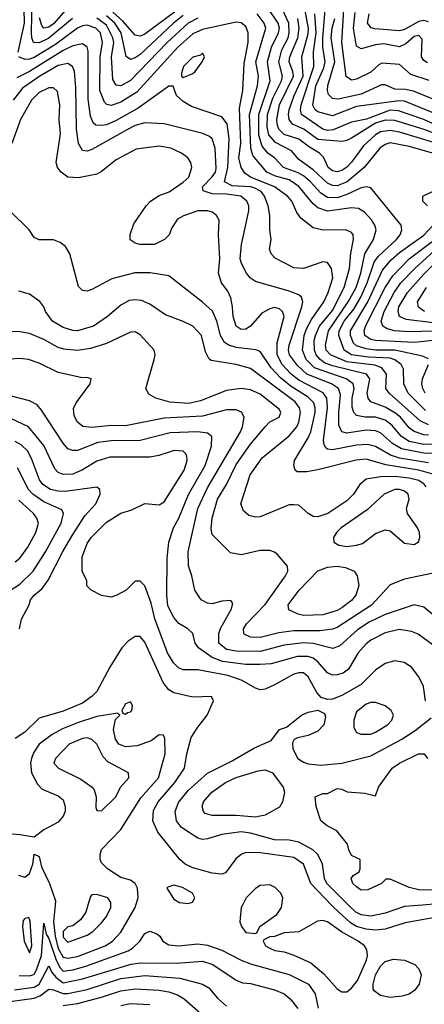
# Model space of a CAD drawing. Header units: inches. Extents: x 1793389 to 1900389, y 320802 to 470796.
# Tile 296 of 656: x 1831009 to 1832692, y 409587 to 413685. Entities that reach past the tile are written whole.
import ezdxf

# ---------------------------------------------------------------- set-up
doc = ezdxf.new("R2010")
doc.units = ezdxf.units.IN
doc.header["$MEASUREMENT"] = 0
doc.layers.add('B8430', color=7, linetype='Continuous')
doc.layers.add('B8431', color=7, linetype='Continuous')

msp = doc.modelspace()

# ---------------------------------------------------------------- linework, layer by layer
at = {"layer": 'B8430', "color": 2}
for points, elevation in [([(1831156.2, 410000), (1831149.4, 409930), (1831156.6, 409870), (1831170, 409818.4), (1831190, 409783.1), (1831210, 409778.3), (1831250, 409786.3), (1831365.2, 409830), (1831395.1, 409850), (1831430, 409887.3), (1831489.5, 409990), (1831492.8, 410000)], 358), ([(1831293.1, 410000), (1831284, 409970), (1831262, 409938), (1831230, 409913.2), (1831210, 409909.2), (1831190.8, 409890), (1831190, 409866), (1831210, 409845.5), (1831290, 409874.8), (1831313.2, 409890), (1831350, 409926), (1831370, 409952), (1831389, 409990), (1831388.8, 410000)], 362), ([(1831935.8, 410000), (1831930.8, 409990), (1831924.7, 409930), (1831932, 409910), (1831950, 409886), (1831990, 409882), (1831995.3, 409884.7), (1832008, 409910), (1832079.3, 409960.7), (1832099, 409990), (1832100.3, 410000)], 358), ([(1833017.1, 410000), (1832970.2, 409989.8), (1832613.5, 409926.5), (1832530, 409899.6), (1832490, 409895.8), (1832450, 409899.1), (1832410, 409911.1), (1832385.8, 409925.8), (1832315.6, 409990), (1832306.1, 410000)], 354), ([(1832685.6, 410000), (1832610, 409993.3), (1832530, 409966.3), (1832470, 409954.3), (1832430, 409958.9), (1832407.6, 409970), (1832377.4, 410000)], 350), ([(1831007.3, 409707.3), (1831050, 409706), (1831064, 409710), (1831070, 409712.4), (1831079.3, 409730), (1831099.4, 409790), (1831110, 409924.7), (1831119, 409879), (1831130, 409860.7), (1831160.9, 409770), (1831178, 409738), (1831190, 409725.2), (1831230, 409730.2), (1831284.9, 409744.9), (1831461.2, 409810), (1831479.1, 409820.9), (1831509.2, 409850), (1831530, 409882), (1831550, 409891), (1831579.8, 409879.8), (1831592, 409870), (1831604.7, 409850), (1831630, 409834.8), (1831670, 409830.6), (1831750, 409838.4), (1831790, 409832.7), (1831850, 409812.4), (1831930, 409770.5), (1831973.5, 409753.5), (1832130.3, 409710.3), (1832210.6, 409670), (1832238.4, 409630), (1832250.4, 409570.4)], 354), ([(1830987.6, 409647.6), (1831070, 409658.5), (1831090.9, 409670), (1831130, 409747.3), (1831141.8, 409721.8), (1831159.4, 409699.4), (1831190, 409676.1), (1831270, 409692.6), (1831473.5, 409753.5), (1831510, 409758.9), (1831661.7, 409758.3), (1831770, 409766.7), (1831812.7, 409752.7), (1831910, 409686.8), (1831936.8, 409676.8), (1831970, 409673), (1832070, 409647.3), (1832110, 409630.5), (1832134.8, 409610), (1832166.8, 409570)], 350), ([(1830770, 409562.6), (1830930, 409592.6), (1831070, 409612.4), (1831096.5, 409623.5), (1831130, 409650.4), (1831150, 409647.4), (1831190, 409631.3), (1831210, 409631.4), (1831290, 409649), (1831430, 409694.9), (1831530, 409706.3), (1831675.8, 409695.8), (1831770.4, 409670.4), (1831795.6, 409655.6), (1831831.9, 409611.9), (1831870, 409579.1)], 346), ([(1831190, 409582.3), (1831250, 409590.2), (1831350, 409616), (1831430, 409643.1), (1831490, 409651.6), (1831590, 409645.7), (1831630, 409638.7), (1831665.9, 409625.8), (1831694, 409610), (1831810, 409506.8)], 342), ([(1831430, 409582.4), (1831469.7, 409590.3), (1831550, 409586)], 338)]:
    msp.add_lwpolyline(points, dxfattribs=dict(at, elevation=elevation))
for points, elevation in [([(1831048, 409948), (1831030, 409944), (1831023.8, 409936.2), (1831020.7, 409910), (1831028.4, 409850), (1831050, 409801), (1831059.5, 409830), (1831052.6, 409932.6)], 358), ([(1832270, 409935.1), (1832247.7, 409932.3), (1832170, 409889), (1832110, 409884), (1832070, 409868.7), (1832050, 409868), (1832024.7, 409855.3), (1832022, 409850), (1832032, 409830), (1832050, 409821), (1832070.9, 409810.9), (1832110, 409804.9), (1832150, 409790.7), (1832219.9, 409759.9), (1832274.1, 409714.1), (1832330, 409650.7), (1832350, 409638.8), (1832370, 409638.8), (1832390, 409654), (1832414.5, 409685.5), (1832451.5, 409770), (1832455.6, 409790), (1832453, 409813), (1832443.7, 409830), (1832418, 409850), (1832348.7, 409888.7), (1832290, 409929.5)], 358), ([(1832550, 409615.6), (1832510, 409623.6), (1832483.5, 409643.5), (1832479.5, 409650), (1832479.6, 409670), (1832489.7, 409710), (1832510, 409744.9), (1832530, 409764.9), (1832564.8, 409775.2), (1832610, 409770.4), (1832652.8, 409752.8), (1832670, 409734.8), (1832679.1, 409710), (1832670.8, 409670), (1832653.8, 409646.2), (1832630, 409629.6), (1832599.9, 409620.1)], 354)]:
    msp.add_lwpolyline(points, close=True, dxfattribs=dict(at, elevation=elevation))
at = {"layer": 'B8431', "color": 2}
for points, elevation in [([(1832762.9, 413282.9), (1832610, 413345.7), (1832587.4, 413347.4), (1832410, 413323.9), (1832310, 413284.2), (1832250, 413302), (1832238.4, 413310), (1832228.6, 413328.6), (1832241.2, 413410), (1832274.8, 413485.2), (1832279.8, 413510), (1832270.7, 413570.7), (1832269.8, 413609.8), (1832286.8, 413810)], 286), ([(1831229.4, 413690.6), (1831130, 413607.7), (1831090, 413588.3), (1831067.3, 413590), (1831059.7, 413610), (1831058.7, 413630), (1831061, 413770)], 310), ([(1831002.9, 413550), (1831029, 413670), (1831027.5, 413730)], 314), ([(1831210, 413736.2), (1831150, 413667.3), (1831130, 413654.3), (1831110, 413649.7), (1831100.8, 413660.8), (1831092.1, 413692.1)], 306), ([(1831659.1, 413720.9), (1831530, 413624.7), (1831510, 413616.9), (1831490, 413620.7), (1831438.9, 413678.9), (1831396.2, 413716.2)], 302), ([(1832697.8, 412057.8), (1832624.7, 412130), (1832607.8, 412170), (1832605.6, 412230), (1832595.6, 412250), (1832570, 412269.7), (1832550, 412275.8), (1832460.3, 412280.4), (1832390, 412289.8), (1832358.9, 412310), (1832336.4, 412370), (1832338.7, 412390), (1832359.3, 412430), (1832399.4, 412480.6), (1832428.8, 412530), (1832455, 412590), (1832484, 412676), (1832500.7, 412699.3), (1832576.2, 412770), (1832592, 412790), (1832599.3, 412810), (1832596, 412830), (1832470, 412985.2), (1832450, 412989.5), (1832430, 412985.6), (1832370, 412957.3), (1832330, 412943.9), (1832290, 412945.4), (1832262.7, 412962.7), (1832219.7, 413010), (1832190, 413035.1), (1832168.2, 413048.2), (1832107, 413070), (1832069.8, 413109.8), (1832041.6, 413130), (1832018, 413158), (1832004, 413204), (1832003.7, 413290), (1832051, 413430), (1832040.4, 413510), (1832056.8, 413570), (1832086, 413630), (1832089.8, 413650), (1832084.8, 413670), (1832044, 413730)], 306), ([(1832790, 413111.1), (1832630, 413157.7), (1832550, 413172.6), (1832530, 413165.6), (1832508.2, 413150), (1832442.4, 413070), (1832372.2, 413010), (1832330, 412993.7), (1832310, 412995.4), (1832290, 413005.1), (1832230, 413060.5), (1832170, 413102.9), (1832139.8, 413139.8), (1832073.2, 413173.2), (1832045.9, 413205.9), (1832038.2, 413238.2), (1832039.8, 413290), (1832062.1, 413357.9), (1832098.2, 413430), (1832102.3, 413450), (1832087.7, 413510), (1832100.4, 413559.6), (1832126, 413610), (1832130.8, 413630), (1832128.7, 413670), (1832101.1, 413730)], 302), ([(1832830, 413174.6), (1832691.8, 413228.2), (1832570, 413265.6), (1832530, 413266.8), (1832490, 413254.3), (1832390, 413191.3), (1832370, 413181.6), (1832350, 413178.4), (1832250, 413186.4), (1832191.8, 413230), (1832144.5, 413250), (1832130, 413269.3), (1832127.4, 413290), (1832130.9, 413310), (1832151.8, 413370), (1832187.9, 413450), (1832183.5, 413530), (1832210, 413626.8), (1832211.4, 413648.6), (1832195.3, 413730)], 294), ([(1832712.2, 413432.2), (1832636.2, 413456.2), (1832590, 413498.4), (1832515.9, 413504.1), (1832502.8, 413497.2), (1832470, 413466), (1832410, 413437), (1832390, 413432.7), (1832368, 413448), (1832349.8, 413590.2), (1832359.8, 413750)], 278), ([(1832705.7, 413505.7), (1832690, 413515.1), (1832680.5, 413530), (1832683.3, 413603.3), (1832670, 413619.5), (1832650, 413614.7), (1832616.1, 413583.9), (1832590, 413571.5), (1832524.4, 413584.4), (1832490, 413580.5), (1832430, 413563.7), (1832410, 413575.3), (1832397.6, 413650), (1832404.8, 413715.2)], 274), ([(1832710, 411955.8), (1832690, 411957.2), (1832650.8, 411970.8), (1832630, 411986.3), (1832592.8, 412030), (1832570, 412048.4), (1832530, 412072.6), (1832470, 412095.1), (1832458.4, 412110), (1832454.7, 412130), (1832465.6, 412190), (1832452, 412210), (1832310, 412244.8), (1832277.4, 412257.4), (1832258.9, 412270), (1832242.7, 412290), (1832235.6, 412310), (1832234.5, 412350), (1832239.2, 412370), (1832256.8, 412410), (1832310, 412474.4), (1832359.8, 412570), (1832381.1, 412650), (1832386.7, 412713.3), (1832398, 412770), (1832397.2, 412790), (1832390, 412799), (1832366, 412810), (1832270, 412809.4), (1832230, 412819), (1832178.4, 412858.4), (1832162.4, 412882.4), (1832140.9, 412930), (1832123.7, 412950), (1832069.4, 412990), (1831969.3, 413030), (1831945.9, 413045.9), (1831930, 413069.2), (1831921.5, 413110), (1831928.7, 413170), (1831923.3, 413316.7), (1831937.6, 413390), (1831943.3, 413503.3), (1831959.6, 413590), (1831959.5, 413630), (1831950, 413657.2), (1831930, 413672.3), (1831910, 413675.1), (1831770, 413644.7), (1831730, 413626.3), (1831667, 413570), (1831497, 413383), (1831430, 413341.3), (1831390, 413327.8), (1831371.5, 413331.5), (1831361.7, 413341.7), (1831342.6, 413390), (1831344.2, 413530), (1831353.5, 413590), (1831345.1, 413630), (1831326.6, 413650), (1831290, 413661.7), (1831270, 413659.1), (1831250, 413649.7), (1831157.6, 413582.4), (1831070, 413527.7), (1831050, 413520.4), (1831030, 413519.6), (1831006, 413530)], 314), ([(1831750, 413692), (1831710, 413670.9), (1831622.6, 413590), (1831470, 413431.6), (1831430, 413409.6), (1831410, 413412.7), (1831396.6, 413436.6), (1831391, 413530), (1831400.3, 413590), (1831397.2, 413610), (1831370, 413661.7), (1831330, 413690.7)], 310), ([(1831690, 413702.4), (1831648.9, 413670), (1831510, 413540.5), (1831490, 413526), (1831470, 413519.5), (1831451.6, 413531.6), (1831431.8, 413630), (1831404.8, 413670), (1831370, 413701.5)], 306), ([(1832710, 411998.5), (1832675.2, 412015.2), (1832547, 412130), (1832531.8, 412150), (1832535.1, 412210), (1832515.4, 412235.4), (1832487.2, 412247.2), (1832370, 412261.5), (1832301.6, 412290), (1832284.4, 412310), (1832281, 412330), (1832293.3, 412390), (1832376.4, 412510), (1832408.6, 412570), (1832428.5, 412630), (1832445.4, 412710), (1832480.7, 412770), (1832492.3, 412810), (1832487, 412830), (1832472.5, 412852.5), (1832443.3, 412883.3), (1832418.6, 412898.6), (1832390, 412902.4), (1832290, 412888.4), (1832250, 412902), (1832230, 412918.4), (1832170, 412991.2), (1832130, 413018), (1832073.3, 413033.3), (1832037, 413050), (1831979.8, 413119.8), (1831970.8, 413150.8), (1831965.6, 413290), (1831999.2, 413410), (1832002.3, 413450), (1831992, 413510), (1832032.8, 413650), (1832026, 413670), (1831997.4, 413710)], 310), ([(1832810, 413150.7), (1832590, 413216.8), (1832550, 413223.9), (1832510, 413218.3), (1832490, 413206.3), (1832439.5, 413160.5), (1832390, 413092), (1832370, 413071.6), (1832350, 413057.6), (1832330, 413051.6), (1832310, 413055.6), (1832292, 413070), (1832272.7, 413112.7), (1832256, 413130), (1832214.4, 413154.4), (1832170, 413188.3), (1832110, 413206.9), (1832086.9, 413230), (1832079.8, 413250), (1832079.2, 413270), (1832089.8, 413330), (1832148.6, 413450), (1832146.2, 413470), (1832131, 413510), (1832133.5, 413530), (1832166.8, 413610), (1832171.9, 413650), (1832166.4, 413690)], 298), ([(1832881.4, 413181.4), (1832690.4, 413269.6), (1832585.3, 413305.3), (1832550, 413308), (1832451.5, 413271.5), (1832390, 413258.7), (1832313.5, 413226.5), (1832290, 413224.2), (1832269.8, 413229.8), (1832181.3, 413290), (1832177.3, 413310), (1832179.8, 413330), (1832233.1, 413490), (1832230.9, 413550.9), (1832243.2, 413630), (1832236.8, 413710)], 290), ([(1832789.8, 413329.8), (1832647.6, 413387.6), (1832614.6, 413394.6), (1832570, 413396.2), (1832530, 413414.5), (1832514.2, 413414.2), (1832430, 413375.4), (1832334.8, 413354.8), (1832310, 413357), (1832293.6, 413373.6), (1832289.7, 413390), (1832291.8, 413411.8), (1832320.3, 413510), (1832304.4, 413610), (1832308.9, 413650), (1832319.8, 413690)], 282), ([(1832710, 413676.4), (1832690, 413682.3), (1832670, 413676.8), (1832610, 413643.9), (1832590, 413639.1), (1832486.5, 413646.5), (1832471.7, 413651.7), (1832456, 413670), (1832463.6, 413710)], 270), ([(1832750, 411918.4), (1832690, 411917.4), (1832630, 411929.8), (1832598, 411950), (1832557.3, 411997.3), (1832530, 412018.3), (1832490, 412031.1), (1832446, 412030), (1832410, 412038), (1832399.5, 412050), (1832392.8, 412072.8), (1832392.4, 412110), (1832400.5, 412150), (1832396.9, 412170), (1832367, 412190), (1832236.1, 412236.1), (1832201.1, 412270), (1832185.4, 412310), (1832192.1, 412370), (1832202.3, 412397.7), (1832222.7, 412437.3), (1832274.3, 412510), (1832293, 412550), (1832311.6, 412610), (1832306, 412650), (1832290, 412674), (1832270, 412677.2), (1832190, 412649.4), (1832150, 412652.7), (1832072.7, 412692.7), (1832055.3, 412710), (1832049, 412730), (1832055.1, 412770), (1832049.3, 412810), (1832049.5, 412870), (1832043.6, 412910), (1832027.8, 412950), (1832013.3, 412970), (1831984.9, 412984.9), (1831969.8, 412989.8), (1831893.3, 412993.3), (1831860.7, 413010), (1831875.6, 413070), (1831880.4, 413190), (1831872.2, 413252.2), (1831850, 413280.9), (1831724.1, 413324.1), (1831690, 413344), (1831662, 413370), (1831648, 413408), (1831630, 413408.7), (1831502.6, 413317.4), (1831410, 413266), (1831370, 413248), (1831350, 413244.2), (1831326.3, 413246.3), (1831315.3, 413255.3), (1831303.3, 413283.3), (1831293.6, 413353.6), (1831293.7, 413553.7), (1831289.3, 413570), (1831270, 413584.5), (1831230, 413575.8), (1831190, 413556.8), (1831050, 413469.8), (1830997.5, 413442.5)], 318), ([(1832750, 411878.8), (1832690, 411880.3), (1832598.2, 411898.2), (1832560.6, 411920.6), (1832510, 411966), (1832490, 411974.3), (1832450, 411976.4), (1832370, 411964.7), (1832350, 411969.5), (1832336.9, 411996.9), (1832336.4, 412050), (1832344.2, 412124.2), (1832335.1, 412150), (1832306.6, 412170), (1832204.2, 412210), (1832165.3, 412245.3), (1832131.1, 412290), (1832127.1, 412310), (1832129.7, 412330), (1832182.9, 412490), (1832186.6, 412510), (1832181.2, 412530), (1832170, 412539.3), (1832130, 412555.6), (1831990, 412595.1), (1831970, 412609.2), (1831952.7, 412630), (1831932.3, 412670), (1831927, 412690), (1831932, 412750), (1831962.9, 412890), (1831962, 412910), (1831954.5, 412930), (1831929, 412950), (1831870, 412959.3), (1831810, 412960.4), (1831772.1, 412972.1), (1831769.4, 412990), (1831810, 413030.4), (1831823.5, 413050), (1831826, 413066), (1831822.4, 413150), (1831810, 413189), (1831798.9, 413198.9), (1831771.3, 413211.3), (1831610, 413252), (1831530, 413255.6), (1831490, 413244.2), (1831460.7, 413230), (1831310, 413144.5), (1831290, 413138), (1831270, 413141.2), (1831254, 413170), (1831245.1, 413230), (1831242.3, 413402.3), (1831236.9, 413470), (1831229.6, 413489.6), (1831210, 413502), (1831170, 413494), (1831092.7, 413450), (1831020.4, 413399.6), (1830982.6, 413350)], 322), ([(1832710, 411840.8), (1832590, 411860.3), (1832552.3, 411872.3), (1832490, 411908), (1832456.6, 411916.6), (1832410, 411914), (1832310, 411895.1), (1832290, 411898), (1832283.3, 411903.3), (1832275.6, 411915.6), (1832273.3, 411933.3), (1832289.8, 412070), (1832286.6, 412110), (1832271.6, 412131.6), (1832170, 412185.1), (1832138.9, 412210), (1832101.1, 412250), (1832080.4, 412290), (1832080.1, 412339.9), (1832109.5, 412450), (1832102.7, 412470), (1832090, 412480.9), (1832070, 412486.6), (1832050, 412482), (1832016.7, 412463.3), (1831970, 412409.2), (1831950, 412397.2), (1831930, 412396), (1831909.5, 412410), (1831897, 412450), (1831895.1, 412490), (1831887.5, 412527.5), (1831875.3, 412555.3), (1831849.4, 412590), (1831837, 412630), (1831841.6, 412690), (1831836, 412790), (1831839, 412850), (1831828.7, 412870), (1831810, 412884), (1831790, 412889), (1831750.9, 412889.1), (1831691.1, 412868.9), (1831665.4, 412854.6), (1831642, 412818), (1831631.3, 412790), (1831611.3, 412770), (1831570.5, 412749.5), (1831509.3, 412749.3), (1831490, 412755.3), (1831469, 412769), (1831469.1, 412790.9), (1831484.7, 412835.3), (1831535.3, 412910), (1831554, 412930), (1831590, 412953.4), (1831631.5, 412968.5), (1831690, 413008.2), (1831713.2, 413030), (1831725.2, 413070), (1831721.2, 413090), (1831709, 413110), (1831682, 413130), (1831638, 413150), (1831590, 413158), (1831493.7, 413146.3), (1831410, 413101.2), (1831350, 413053.2), (1831330, 413042.7), (1831253.7, 413026.3), (1831210, 413029.2), (1831181.2, 413050), (1831166, 413070), (1831161.2, 413090), (1831178.4, 413210), (1831174, 413270), (1831176.2, 413330), (1831166.6, 413386.6), (1831150, 413401.2), (1831130, 413402), (1831090, 413382), (1831058, 413350), (1831012.7, 413270), (1830977.1, 413170)], 326), ([(1832706, 412910), (1832686, 412930), (1832686, 412950), (1832730, 412971.3)], 302), ([(1832737.2, 411790), (1832669.8, 411809.8), (1832531.8, 411831.8), (1832450, 411855.8), (1832408.9, 411851.1), (1832250, 411811.6), (1832203.7, 411803.7), (1832163.7, 411803.7), (1832155.3, 411810), (1832149.1, 411829.1), (1832153.2, 411850), (1832210, 411944), (1832220.5, 411970), (1832238.3, 412050), (1832238.9, 412070), (1832233, 412090), (1832210, 412114.3), (1832138.6, 412158.6), (1832094.9, 412194.9), (1832055.8, 412235.8), (1832010, 412303.7), (1831991.5, 412311.5), (1831910, 412320.5), (1831879, 412330), (1831861.7, 412341.7), (1831844.2, 412370), (1831829.6, 412430), (1831811.3, 412471.3), (1831770, 412509.2), (1831630, 412619), (1831551.9, 412631.9), (1831488.4, 412631.6), (1831393, 412607), (1831310, 412562), (1831290, 412555.3), (1831270, 412558), (1831254, 412574), (1831218, 412710), (1831200.4, 412740.4), (1831178, 412758), (1831150, 412768.7), (1831090, 412768.7), (1831070, 412778), (1831048.7, 412810), (1830968, 412890)], 330), ([(1832710, 412274), (1832684.5, 412284.5), (1832569.8, 412309.8), (1832489.8, 412309.8), (1832450, 412314.6), (1832410, 412327.4), (1832398.6, 412338.6), (1832385.1, 412370), (1832386, 412390), (1832457.8, 412510), (1832518, 412642), (1832554.9, 412685.1), (1832590, 412716), (1832690, 412788.7), (1832729.5, 412830)], 302), ([(1832730, 412388), (1832630, 412385.3), (1832568, 412390), (1832537.7, 412397.7), (1832519.3, 412410), (1832513.6, 412430), (1832526, 412470), (1832567.3, 412550), (1832595.4, 412590), (1832653, 412650), (1832850, 412830.2)], 294), ([(1832730, 412422.6), (1832616.6, 412436.6), (1832589.6, 412450), (1832583.5, 412470), (1832587.1, 412490), (1832623, 412550), (1832690, 412625.7), (1832862.6, 412797.4)], 290), ([(1832730, 412349.7), (1832650, 412340.9), (1832490, 412349.8), (1832470, 412354.3), (1832445.6, 412370), (1832442, 412390), (1832448.5, 412410), (1832529.8, 412570.2), (1832560.9, 412619.1), (1832629.6, 412690), (1832736.4, 412770)], 298), ([(1832692.7, 412470), (1832668.4, 412488.4), (1832663.6, 412510), (1832701.1, 412570)], 286), ([(1832700.1, 411740.1), (1832691.7, 411751.7), (1832670, 411766.6), (1832630, 411777.2), (1832570, 411783.1), (1832510, 411782.6), (1832450, 411772), (1832424, 411750), (1832398, 411710), (1832370, 411682), (1832290.8, 411630), (1832250, 411616), (1832230, 411617.2), (1832209.4, 411629.4), (1832170, 411664), (1832150, 411665.2), (1832130, 411665.2), (1832010, 411615.3), (1831990, 411614), (1831962, 411622), (1831940.2, 411640.2), (1831929.3, 411670), (1831967.6, 411790), (1832018, 411862), (1832130, 411952.7), (1832162.4, 411990), (1832171.2, 412010), (1832177.4, 412050), (1832172.8, 412070), (1832154.9, 412094.9), (1831970, 412233.6), (1831910.5, 412249.5), (1831806.3, 412266.3), (1831795.5, 412275.5), (1831782.9, 412302.9), (1831766, 412370), (1831730, 412409.2), (1831690, 412429.3), (1831615.9, 412455.9), (1831550, 412501.2), (1831516.2, 412516.2), (1831490, 412519.3), (1831464.1, 412515.9), (1831430, 412497.2), (1831374.8, 412450), (1831316, 412410), (1831250.3, 412389.7), (1831230, 412392), (1831190, 412404.5), (1831146, 412430), (1831116, 412470), (1831109.4, 412489.4), (1831092.5, 412512.5), (1831050, 412542), (1831005.4, 412554.6)], 334), ([(1832730, 411381.2), (1832610, 411356), (1832550, 411333.2), (1832472.5, 411247.5), (1832330, 411155.1), (1832310, 411147.8), (1832258.6, 411141.5), (1832150, 411141.7), (1832087.6, 411132.4), (1832010, 411113.6), (1831970, 411114.5), (1831945.4, 411125.4), (1831941.2, 411130), (1831940.9, 411150), (1831952.3, 411170), (1832030, 411250.6), (1832115.1, 411370), (1832125.2, 411390), (1832124, 411410), (1832080.2, 411460.2), (1832070, 411469), (1832050, 411476), (1832010, 411476), (1831930, 411457.2), (1831886.3, 411466.3), (1831810, 411542), (1831805.6, 411565.6), (1831809.6, 411610), (1831831.8, 411690), (1831869.8, 411750.2), (1831910, 411833.4), (1831970, 411918), (1832030, 411990.8), (1832050, 412010.8), (1832088.7, 412030), (1832096, 412050), (1832090, 412062), (1832010, 412127), (1831970, 412144.5), (1831930, 412149.6), (1831870, 412142), (1831761.4, 412098.6), (1831712.8, 412087.2), (1831633.4, 412093.4), (1831575.3, 412110), (1831546, 412126), (1831534, 412150), (1831569.2, 412270), (1831573.2, 412290), (1831569, 412310), (1831510, 412374), (1831490, 412385.2), (1831470, 412384), (1831370, 412337), (1831303.4, 412316.6), (1831250, 412307.6), (1831193.6, 412313.6), (1831170, 412320.9), (1831110, 412354), (1831050, 412379.3), (1831010, 412386), (1830913.2, 412386.8)], 338), ([(1832790, 411157), (1832690, 411239.3), (1832650, 411249.4), (1832530, 411209.6), (1832463, 411177), (1832415.1, 411144.9), (1832340.7, 411079.3), (1832312.5, 411067.5), (1832230, 411088.4), (1832190, 411091.1), (1832110, 411081.7), (1832010, 411055.1), (1831910, 411056.4), (1831870, 411063.5), (1831838.4, 411090), (1831837.6, 411130), (1831846.2, 411153.8), (1831889, 411230), (1831895.3, 411255.3), (1831888, 411268), (1831850, 411265.2), (1831810, 411253.2), (1831790, 411256), (1831764, 411270), (1831737.2, 411310), (1831726, 411370), (1831711.9, 411411.9), (1831709.6, 411470), (1831749.7, 411650), (1831790, 411736.3), (1831927.3, 411970), (1831936.2, 411990), (1831942.7, 412030), (1831931.6, 412051.6), (1831910, 412060.9), (1831870, 412060.7), (1831770, 412034.3), (1831610, 412026.3), (1831450, 411994), (1831390, 411995.6), (1831310, 411987.6), (1831272.3, 411992.3), (1831249.2, 412010), (1831236.5, 412036.5), (1831233.6, 412066.4), (1831244, 412090), (1831302, 412170), (1831306, 412190), (1831294.6, 412194.6), (1831263.6, 412196.4), (1831170, 412216), (1831090, 412255.1), (1831046, 412270), (1831010, 412274.5), (1830930, 412269.4)], 342), ([(1832696.3, 412130), (1832686, 412150), (1832682.4, 412170), (1832685.6, 412190), (1832709.3, 412250)], 302), ([(1832730, 411081.2), (1832667.2, 411127.2), (1832638.9, 411138.9), (1832590, 411147.3), (1832530, 411133.6), (1832470, 411102.9), (1832450, 411087), (1832418, 411050), (1832377.7, 410982.3), (1832354.7, 410965.3), (1832330, 410958.4), (1832310, 410957), (1832290, 410966.6), (1832250, 411011.8), (1832230, 411027.6), (1832210, 411034.3), (1832165.5, 411034.5), (1832055.8, 411004.2), (1832010, 411000.5), (1831950, 411001.7), (1831853.2, 411013.2), (1831809.8, 411029.8), (1831753.2, 411070), (1831739, 411090), (1831729, 411130), (1831708.7, 411150), (1831671.7, 411171.7), (1831650, 411197.2), (1831625.9, 411245.9), (1831621.3, 411290), (1831623.3, 411443.3), (1831629.5, 411510), (1831649.6, 411570), (1831671.3, 411610), (1831711, 411709), (1831780.5, 411830), (1831807.3, 411910), (1831809.2, 411950), (1831790, 411963.7), (1831750, 411969.6), (1831635.1, 411964.9), (1831510, 411933), (1831390, 411932.6), (1831334.4, 411925.6), (1831250, 411892.3), (1831230, 411892.3), (1831210, 411899.3), (1831190, 411922.7), (1831100.1, 412060.1), (1831081.5, 412081.5), (1831050, 412099.3), (1830970, 412119.3)], 346), ([(1832698, 410850), (1832689, 410910), (1832669.2, 410950), (1832639, 410990), (1832609.3, 411009.3), (1832570, 411016), (1832530, 411005.2), (1832490, 410977.2), (1832430, 410918.4), (1832350, 410872), (1832310, 410857.2), (1832290, 410856), (1832263.2, 410863.2), (1832245.1, 410885.1), (1832210, 410949.2), (1832190, 410966.6), (1832170, 410967), (1832150, 410960.7), (1832070, 410917.2), (1832030, 410899), (1832010, 410895.3), (1831990, 410902), (1831934.9, 410934.9), (1831875.8, 410955.8), (1831750, 410978.4), (1831690, 410979.5), (1831670, 410987), (1831648.5, 411008.5), (1831624.2, 411050), (1831571.2, 411191.2), (1831556.1, 411256.1), (1831530, 411328), (1831510, 411348), (1831490, 411348), (1831452, 411310), (1831414, 411290), (1831390, 411282), (1831350, 411288), (1831306, 411310), (1831288.4, 411328.4), (1831288, 411350), (1831269.1, 411389.1), (1831269.3, 411449.3), (1831290, 411504.7), (1831306.6, 411530), (1831370, 411593.4), (1831430, 411630.8), (1831475.5, 411644.5), (1831530, 411671), (1831590, 411666), (1831610, 411678), (1831694, 411810), (1831706.6, 411850), (1831705.2, 411870), (1831699.5, 411879.5), (1831689.3, 411889.3), (1831651.9, 411891.9), (1831588.5, 411871.5), (1831550, 411864.5), (1831384.1, 411864.1), (1831330, 411847.3), (1831270, 411811.5), (1831230, 411793.6), (1831190, 411792), (1831170, 411800.9), (1831155.3, 411815.3), (1831110, 411912.7), (1831046, 411990), (1830970, 412026)], 350), ([(1831008.7, 411150), (1831017.2, 411190), (1831049, 411250), (1831054, 411270), (1831069.2, 411290), (1831102.5, 411317.5), (1831127.8, 411352.2), (1831188.5, 411471.5), (1831230, 411542), (1831280.7, 411619.3), (1831326, 411670), (1831344, 411710), (1831342, 411730), (1831330, 411739), (1831198.3, 411721.7), (1831170, 411722), (1831137.2, 411730), (1831105.1, 411750), (1831091.5, 411770), (1831058.5, 411858.5), (1831042, 411890), (1831014.9, 411914.9), (1830990, 411929.6)], 354), ([(1830939.3, 411290), (1831010, 411335.5), (1831065.1, 411390), (1831116.9, 411470), (1831181.6, 411590), (1831192, 411630), (1831184.8, 411644.8), (1831110, 411678.7), (1831063.6, 411710), (1831046.6, 411730), (1830999.5, 411819.5)], 358), ([(1830990, 411428), (1831010, 411444), (1831042.9, 411490), (1831076.2, 411550), (1831087, 411590), (1831080.9, 411610), (1831066.6, 411630), (1831005.3, 411685.3)], 362), ([(1832306.1, 410000), (1832220.7, 410090), (1832189.4, 410170), (1832150, 410197.6), (1832010, 410216.9), (1831950, 410218), (1831931.3, 410210), (1831908, 410192), (1831866, 410134), (1831850, 410129), (1831810, 410132.3), (1831730, 410154.5), (1831697.2, 410170), (1831676, 410190), (1831583.9, 410303.9), (1831563.7, 410350), (1831566.5, 410393.5), (1831585.1, 410430), (1831654, 410510), (1831695.1, 410570), (1831704.5, 410630), (1831723.3, 410696.7), (1831750, 410741), (1831789, 410790), (1831815.3, 410850), (1831807.3, 410867.3), (1831730, 410865.2), (1831650, 410883.7), (1831630, 410896), (1831605.6, 410925.6), (1831530, 411094), (1831510, 411117.2), (1831490, 411117.2), (1831461.1, 411098.9), (1831434, 411070), (1831384, 410990), (1831330, 410889), (1831311, 410870), (1831270, 410840.9), (1831190, 410807), (1831090, 410777.2), (1831030, 410719), (1830990, 410693.2)], 354), ([(1832377.4, 410000), (1832286.6, 410090), (1832278, 410110), (1832269.6, 410170), (1832249.7, 410209.7), (1832229.3, 410230), (1832170, 410261.3), (1832130, 410269.7), (1832070, 410271.6), (1831970, 410298.9), (1831930, 410304.7), (1831850, 410294), (1831790, 410275.1), (1831770, 410272.3), (1831750, 410278), (1831682.8, 410322.8), (1831662, 410350), (1831656.2, 410390), (1831670, 410426.8), (1831710, 410477.1), (1831791, 410549), (1831890, 410598.4), (1831985.8, 410654.2), (1832055.1, 410684.9), (1832090, 410731.3), (1832119, 410741), (1832182, 410790), (1832210, 410802.8), (1832250, 410811.3), (1832276.9, 410796.9), (1832282, 410782), (1832274.8, 410750), (1832250, 410724), (1832210, 410705.2), (1832164.7, 410695.3), (1832151.6, 410688.4), (1832144.7, 410675.3), (1832146, 410650), (1832166.8, 410610), (1832190, 410594.8), (1832210, 410587.7), (1832262, 410582), (1832350, 410590.4), (1832470, 410621.3), (1832599.3, 410690), (1832654.1, 410725.8), (1832720.4, 410779.6)], 350), ([(1831492.8, 410000), (1831502.7, 410030), (1831499, 410070), (1831489.3, 410089.3), (1831470, 410104), (1831430, 410115.1), (1831374, 410150), (1831350, 410175.3), (1831343.7, 410190), (1831343.7, 410210), (1831350, 410231), (1831430, 410314.8), (1831513.4, 410446.6), (1831587.3, 410530), (1831614.5, 410630), (1831613.2, 410693.2), (1831607.3, 410707.3), (1831590, 410708), (1831555.9, 410684.1), (1831498, 410662), (1831450, 410658.4), (1831421.2, 410670), (1831407.3, 410690), (1831399.5, 410730), (1831408.4, 410771.6), (1831426, 410790), (1831418, 410798), (1831330, 410784.5), (1831250, 410758), (1831187, 410733), (1831144, 410710), (1831090, 410669.4), (1831066.6, 410633.4), (1831058.4, 410610), (1831054.4, 410590), (1831058, 410550), (1831082.8, 410502.8), (1831102.4, 410482.4), (1831170, 410454.8), (1831190, 410438), (1831198.8, 410410), (1831198.8, 410390), (1831190.8, 410370), (1831170, 410345.2), (1831110, 410312.7), (1831070, 410282), (1831010, 410292.7), (1830950, 410297.2)], 358), ([(1832730, 410061.3), (1832670, 410063.6), (1832630, 410072.3), (1832550, 410108), (1832532.7, 410107.3), (1832514, 410090), (1832456.9, 410063.1), (1832430, 410062), (1832410, 410075.3), (1832395.3, 410090), (1832388.7, 410110), (1832396.4, 410123.6), (1832422, 410138), (1832426, 410150), (1832426, 410190), (1832390, 410206), (1832378, 410230), (1832373.6, 410253.6), (1832329.1, 410309.1), (1832288, 410330), (1832262, 410350), (1832242, 410410), (1832238, 410450), (1832270, 410464.7), (1832290, 410464.7), (1832330, 410484.7), (1832350, 410482), (1832371.1, 410471.1), (1832445.4, 410465.4), (1832490, 410454), (1832502, 410490), (1832559, 410570), (1832588.7, 410590), (1832668, 410630), (1832692, 410630), (1832706, 410610)], 346), ([(1831004.7, 410124.7), (1831030, 410116.3), (1831050, 410131), (1831063.6, 410170), (1831070, 410212), (1831090, 410202), (1831099.6, 410159.6), (1831133.4, 410090), (1831158, 410018), (1831156.2, 410000)], 358), ([(1832100.3, 410000), (1832104, 410030), (1832095.3, 410050), (1832072.5, 410072.5), (1832050, 410084), (1832010, 410081.2), (1831990, 410069.2), (1831950.8, 410030), (1831935.8, 410000)], 358), ([(1831388.8, 410000), (1831388.7, 410010), (1831375.3, 410030), (1831330, 410044), (1831310, 410042), (1831304, 410036), (1831293.1, 410000)], 362), ([(1832810, 410011.1), (1832685.6, 410000)], 350)]:
    msp.add_lwpolyline(points, dxfattribs=dict(at, elevation=elevation))
for points, elevation in [([(1831770, 413546), (1831762, 413538), (1831730, 413529), (1831691, 413490), (1831682, 413462), (1831682, 413450), (1831690, 413444.7), (1831730, 413461), (1831739, 413470), (1831768.7, 413510), (1831778, 413530)], 318), ([(1832590, 411729.4), (1832570, 411729.4), (1832526, 411710), (1832454.9, 411645.1), (1832346.8, 411570), (1832326.8, 411550), (1832314.8, 411530), (1832316, 411510), (1832337.5, 411497.5), (1832370, 411493), (1832410, 411498), (1832435.3, 411504.7), (1832490, 411546.8), (1832530, 411561), (1832550, 411558), (1832610, 411506), (1832650, 411501), (1832668.9, 411511.1), (1832674, 411530), (1832672.7, 411550), (1832664, 411570), (1832622, 411630), (1832619, 411650), (1832629.2, 411690), (1832625.2, 411710), (1832610, 411722.7)], 338), ([(1832190, 411205.6), (1832168, 411210), (1832129.3, 411229.3), (1832126, 411250), (1832172.3, 411310), (1832250, 411390.4), (1832290, 411406), (1832330, 411410.4), (1832364.7, 411404.7), (1832401, 411390), (1832413.4, 411370), (1832420.5, 411330), (1832408, 411290), (1832390, 411267.3), (1832350, 411236.9), (1832330, 411226.3), (1832270, 411207.8)], 334), ([(1831470, 410846), (1831450, 410838), (1831434, 410810), (1831438, 410798), (1831450, 410794), (1831458, 410802), (1831470, 410804.7), (1831475.3, 410810), (1831478, 410830)], 358), ([(1832490, 410842.7), (1832470, 410842.7), (1832450, 410836), (1832410, 410804), (1832399.1, 410770), (1832398.8, 410738.8), (1832410, 410718), (1832430, 410710.8), (1832470, 410710.7), (1832490, 410719.1), (1832539, 410750), (1832557.2, 410770), (1832564, 410790), (1832555.3, 410810), (1832530, 410829)], 354), ([(1831290, 410696.2), (1831270, 410693.6), (1831214.8, 410670), (1831158, 410610), (1831151.3, 410590), (1831171.3, 410570), (1831263.4, 410523.4), (1831311.3, 410490), (1831319.1, 410479.1), (1831327.3, 410450), (1831326, 410406), (1831330, 410394), (1831350, 410392), (1831408.7, 410450), (1831429.3, 410490.7), (1831464, 410530), (1831462, 410550), (1831375.6, 410595.6), (1831356.9, 410616.9), (1831330, 410669.2), (1831310, 410689.3)], 362), ([(1831990, 410365.1), (1831910, 410372.3), (1831810, 410373.2), (1831781.5, 410381.5), (1831774, 410390), (1831769, 410410), (1831774, 410430), (1831809.3, 410470), (1831865.2, 410510), (1831910, 410530.5), (1832001.5, 410558.5), (1832030, 410562.8), (1832061, 410550), (1832104.7, 410490), (1832111.3, 410470), (1832102, 410430), (1832090, 410408), (1832030, 410374), (1832010, 410369.3)], 346), ([(1831650, 410082), (1831625.4, 410074.6), (1831622, 410070), (1831650, 410024.7), (1831674, 410010), (1831710, 410006.8), (1831728.4, 410011.6), (1831738, 410030), (1831728, 410050), (1831686.4, 410073.6)], 358)]:
    msp.add_lwpolyline(points, close=True, dxfattribs=dict(at, elevation=elevation))

doc.saveas('drawing.dxf')
